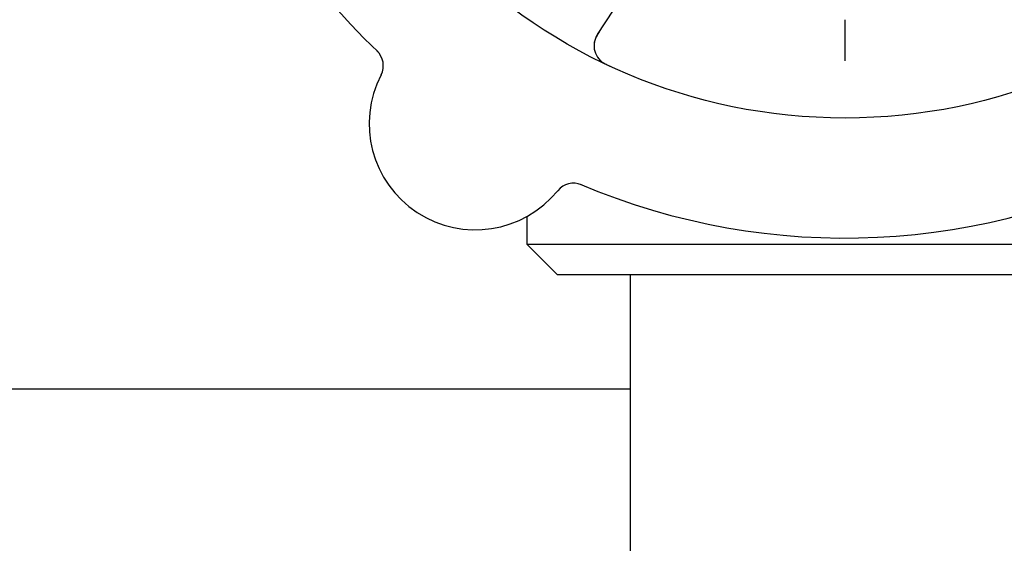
# Model space of a CAD drawing. Header units: inches. Extents: x 5 to 1128, y -85 to 748.
# Tile 660 of 693: x 736.96 to 739.97, y 609.57 to 611.17. Entities that reach past the tile are written whole.
import ezdxf

# ---------------------------------------------------------------- set-up
doc = ezdxf.new("R2010")
doc.units = ezdxf.units.IN
doc.header["$LTSCALE"] = 32
doc.header["$MEASUREMENT"] = 0
doc.layers.add('Visible (ANSI)', color=7, linetype='Continuous', lineweight=30)

msp = doc.modelspace()

# ---------------------------------------------------------------- linework, layer by layer
at = {"layer": 'Visible (ANSI)'}
for p, q in [((738.72695, 611.12553), (739.02272, 611.57652)), ((739.48472, 611.04493), (739.48472, 611.17103)), ((738.51097, 610.56823), (738.51097, 610.48353)), ((738.51097, 610.48353), (740.45847, 610.48353)), ((738.60472, 610.38978), (738.51097, 610.48353)), ((740.36472, 610.38978), (738.60472, 610.38978)), ((738.82722, 610.38978), (738.82722, 608.61478)), ((736.78063, 610.04024), (738.82722, 610.04024))]:
    msp.add_line(p, q, dxfattribs=at)
msp.add_circle((739.48472, 612.57728), 1.7075, dxfattribs=at)
for centre, radius, start, end in [((739.48472, 612.57728), 2.075, 174.99965, 226.48395), ((738.77921, 611.09125), 0.0625, 146.7418, 244.60325), ((738.0094, 611.03056), 0.0625, 332.66113, 46.3534), ((738.35362, 610.8526), 0.325, 152.66113, 320.82247), ((739.48472, 612.57728), 2.075, 246.99965, 298.48395), ((738.65401, 610.60781), 0.0625, 67.1302, 140.82247)]:
    msp.add_arc(centre, radius, start, end, dxfattribs=at)
for points, knots in [([(738.73599, 611.13931), (738.73565, 611.1388), (738.73531, 611.13828), (738.73419, 611.13657), (738.73341, 611.13538), (738.72976, 611.12969), (738.72709, 611.12524), (738.7233, 611.11799), (738.72188, 611.11488), (738.71881, 611.10687), (738.71764, 611.10181), (738.71712, 611.09826), (738.71707, 611.09791), (738.71703, 611.0976)], [0, 0, 0, 0, 0.00480624, 0.00480624, 0.01589597, 0.01589597, 0.05833406, 0.05833406, 0.09384639, 0.09384639, 0.15340885, 0.15340885, 0.16065924, 0.16065924, 0.16065924, 0.16065924]), ([(738.73098, 611.05151), (738.73134, 611.05108), (738.73182, 611.05054), (738.73352, 611.04871), (738.73493, 611.04731), (738.738, 611.04466), (738.73942, 611.04353), (738.74295, 611.04094), (738.74521, 611.03942), (738.74959, 611.03673), (738.75173, 611.03551), (738.75622, 611.0331), (738.75861, 611.0319), (738.76242, 611.03008), (738.76387, 611.0294), (738.76535, 611.02872)], [0.10313051, 0.10313051, 0.10313051, 0.10313051, 0.11603194, 0.11603194, 0.14472132, 0.14472132, 0.16305353, 0.16305353, 0.18481803, 0.18481803, 0.20320409, 0.20320409, 0.22373688, 0.22373688, 0.23709216, 0.23709216, 0.23709216, 0.23709216])]:
    msp.add_open_spline(points, degree=3, knots=knots, dxfattribs=at)

doc.saveas('drawing.dxf')
